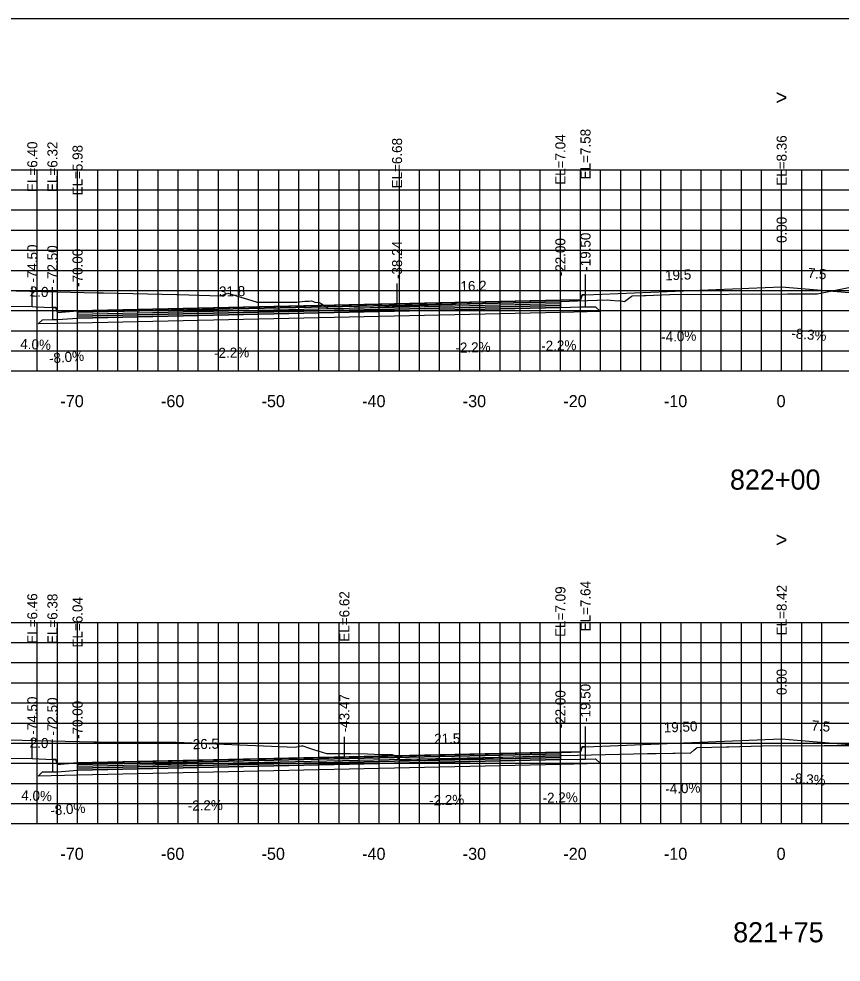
# Model space of a CAD drawing. Extents: x 1797419 to 1809236, y 248759 to 251512.
# Drawn here: x 1806295.2 to 1806376.9, y 250175.7 to 250269.4 of the extents above; entities that cross this region are included whole.
import ezdxf

# ---------------------------------------------------------------- set-up
doc = ezdxf.new("R2010")
doc.units = 0
for name, color, linetype in [('1', 7, 'Continuous'), ('10', 7, 'Continuous'), ('3', 7, 'Continuous'), ('4', 7, 'Continuous'), ('60', 7, 'Continuous'), ('BASE', 7, 'Continuous'), ('CL-CNST', 7, 'Continuous'), ('Level 62', 7, 'Continuous'), ('LOWER BINDER', 7, 'Continuous'), ('M-ROADS', 7, 'Continuous'), ('UPPER BINDER', 7, 'Continuous'), ('WEARING', 7, 'Continuous')]:
    doc.layers.add(name, color=color, linetype=linetype)

msp = doc.modelspace()

# ---------------------------------------------------------------- linework, layer by layer
for p, q in [((1806371.002, 250242.792), (1806371.002, 250244.792)), ((1806349.002, 250241.468), (1806349.002, 250243.468)), ((1806351.501, 250242.012), (1806351.501, 250244.012)), ((1806296.505, 250240.832), (1806296.505, 250242.832)), ((1806298.505, 250240.752), (1806298.505, 250242.752)), ((1806332.763, 250241.111), (1806332.763, 250243.111)), ((1806301.002, 250240.412), (1806301.002, 250242.412)), ((1806371.002, 250197.849), (1806371.002, 250199.849)), ((1806349.002, 250196.525), (1806349.002, 250198.525)), ((1806349.006, 250196.525), (1806349.006, 250198.525)), ((1806351.495, 250197.069), (1806351.495, 250199.069)), ((1806351.501, 250197.069), (1806351.501, 250199.069)), ((1806296.505, 250195.889), (1806296.505, 250197.889)), ((1806298.505, 250195.809), (1806298.505, 250197.809)), ((1806301.002, 250195.469), (1806301.002, 250197.469)), ((1806327.53, 250196.053), (1806327.53, 250198.053))]:
    msp.add_line(p, q)
for points in [[(1806221.002, 250079.432), (1806521.002, 250079.432), (1806521.002, 250269.432), (1806221.002, 250269.432)], [(1806351.501, 250242.012), (1806351.172, 250242.012), (1806351.002, 250241.512), (1806349.002, 250241.468), (1806349.002, 250240.748), (1806351.002, 250240.792), (1806351.501, 250240.792)], [(1806301.002, 250240.412), (1806299.002, 250240.252), (1806298.835, 250240.752), (1806298.505, 250240.752), (1806298.505, 250239.532), (1806299.002, 250239.532), (1806301.002, 250239.692)], [(1806351.501, 250197.069), (1806351.172, 250197.069), (1806351.002, 250196.569), (1806349.002, 250196.525), (1806349.002, 250195.805), (1806351.002, 250195.849), (1806351.501, 250195.849)], [(1806301.002, 250195.469), (1806299.002, 250195.309), (1806298.835, 250195.809), (1806298.505, 250195.809), (1806298.505, 250194.589), (1806299.002, 250194.589), (1806301.002, 250194.749)]]:
    msp.add_lwpolyline(points, close=True)
at = {"layer": '60'}
for p, q in [((1806221.002, 250234.432), (1806521.002, 250234.432)), ((1806301.002, 250234.372), (1806301.002, 250234.432)), ((1806311.002, 250234.372), (1806311.002, 250234.432)), ((1806321.002, 250234.372), (1806321.002, 250234.432)), ((1806331.002, 250234.372), (1806331.002, 250234.432)), ((1806341.002, 250234.372), (1806341.002, 250234.432)), ((1806351.002, 250234.372), (1806351.002, 250234.432)), ((1806361.002, 250234.372), (1806361.002, 250234.432)), ((1806371.002, 250234.372), (1806371.002, 250234.432)), ((1806221.002, 250189.432), (1806521.002, 250189.432)), ((1806301.002, 250189.372), (1806301.002, 250189.432)), ((1806311.002, 250189.372), (1806311.002, 250189.432)), ((1806321.002, 250189.372), (1806321.002, 250189.432)), ((1806331.002, 250189.372), (1806331.002, 250189.432)), ((1806341.002, 250189.372), (1806341.002, 250189.432)), ((1806351.002, 250189.372), (1806351.002, 250189.432)), ((1806361.002, 250189.372), (1806361.002, 250189.432)), ((1806371.002, 250189.372), (1806371.002, 250189.432))]:
    msp.add_line(p, q, dxfattribs=at)
at = {"layer": 'BASE'}
for points in [[(1806297.101, 250239.106), (1806297.505, 250239.51), (1806298.505, 250239.532), (1806299.002, 250239.532), (1806301.002, 250239.692), (1806349.002, 250240.748), (1806351.002, 250240.792), (1806351.501, 250240.792), (1806352.502, 250240.814), (1806352.98, 250240.335), (1806349.002, 250240.248), (1806301.002, 250239.192)], [(1806297.101, 250194.163), (1806297.505, 250194.567), (1806298.505, 250194.589), (1806299.002, 250194.589), (1806301.002, 250194.749), (1806349.002, 250195.805), (1806351.002, 250195.849), (1806351.501, 250195.849), (1806352.502, 250195.871), (1806352.98, 250195.393), (1806349.002, 250195.305), (1806301.002, 250194.249)]]:
    msp.add_lwpolyline(points, close=True, dxfattribs=at)
at = {"layer": 'CL-CNST'}
for points in [[(1806221.002, 250242.837), (1806288.503, 250240.977), (1806288.505, 250240.977), (1806289.505, 250240.937), (1806294.242, 250240.866), (1806296.505, 250240.832), (1806296.866, 250240.818), (1806298.505, 250240.752), (1806298.835, 250240.752), (1806298.973, 250240.338), (1806299.002, 250240.252), (1806299.4, 250240.284), (1806301.002, 250240.412), (1806332.763, 250241.111), (1806349.002, 250241.468), (1806349.821, 250241.486), (1806351.002, 250241.512), (1806351.144, 250241.931), (1806351.172, 250242.012), (1806351.322, 250242.012), (1806351.501, 250242.012), (1806371.002, 250242.792), (1806378.501, 250242.169)], [(1806289.505, 250195.994), (1806296.505, 250195.889), (1806298.505, 250195.809), (1806298.835, 250195.809), (1806298.954, 250195.452), (1806299.002, 250195.309), (1806299.005, 250195.309), (1806299.664, 250195.362), (1806301.002, 250195.469), (1806327.53, 250196.053), (1806349.002, 250196.525), (1806349.006, 250196.525), (1806350.085, 250196.549), (1806351.002, 250196.569), (1806351.112, 250196.894), (1806351.172, 250197.069), (1806351.495, 250197.069), (1806351.501, 250197.069), (1806352.319, 250197.102), (1806370.994, 250197.849), (1806371.002, 250197.849), (1806371.748, 250197.787), (1806378.501, 250197.227)]]:
    msp.add_lwpolyline(points, dxfattribs=at)
at = {"layer": 'Level 62'}
for p, q in [((1806221.002, 250254.432), (1806521.002, 250254.432)), ((1806297.002, 250234.432), (1806297.002, 250254.432)), ((1806299.002, 250234.432), (1806299.002, 250254.432)), ((1806301.002, 250234.432), (1806301.002, 250254.432)), ((1806303.002, 250234.432), (1806303.002, 250254.432)), ((1806305.002, 250234.432), (1806305.002, 250254.432)), ((1806307.002, 250234.432), (1806307.002, 250254.432)), ((1806309.002, 250234.432), (1806309.002, 250254.432)), ((1806311.002, 250234.432), (1806311.002, 250254.432)), ((1806313.002, 250234.432), (1806313.002, 250254.432)), ((1806315.002, 250234.432), (1806315.002, 250254.432)), ((1806317.002, 250234.432), (1806317.002, 250254.432)), ((1806319.002, 250234.432), (1806319.002, 250254.432)), ((1806321.002, 250234.432), (1806321.002, 250254.432)), ((1806323.002, 250234.432), (1806323.002, 250254.432)), ((1806325.002, 250234.432), (1806325.002, 250254.432)), ((1806327.002, 250234.432), (1806327.002, 250254.432)), ((1806329.002, 250234.432), (1806329.002, 250254.432)), ((1806331.002, 250234.432), (1806331.002, 250254.432)), ((1806333.002, 250234.432), (1806333.002, 250254.432)), ((1806335.002, 250234.432), (1806335.002, 250254.432)), ((1806337.002, 250234.432), (1806337.002, 250254.432)), ((1806339.002, 250234.432), (1806339.002, 250254.432)), ((1806341.002, 250234.432), (1806341.002, 250254.432)), ((1806343.002, 250234.432), (1806343.002, 250254.432)), ((1806345.002, 250234.432), (1806345.002, 250254.432)), ((1806347.002, 250234.432), (1806347.002, 250254.432)), ((1806349.002, 250234.432), (1806349.002, 250254.432)), ((1806351.002, 250234.432), (1806351.002, 250254.432)), ((1806353.002, 250234.432), (1806353.002, 250254.432)), ((1806355.002, 250234.432), (1806355.002, 250254.432)), ((1806357.002, 250234.432), (1806357.002, 250254.432)), ((1806359.002, 250234.432), (1806359.002, 250254.432)), ((1806361.002, 250234.432), (1806361.002, 250254.432)), ((1806363.002, 250234.432), (1806363.002, 250254.432)), ((1806365.002, 250234.432), (1806365.002, 250254.432)), ((1806367.002, 250234.432), (1806367.002, 250254.432)), ((1806369.002, 250234.432), (1806369.002, 250254.432)), ((1806371.002, 250234.432), (1806371.002, 250254.432)), ((1806373.002, 250234.432), (1806373.002, 250254.432)), ((1806375.002, 250234.432), (1806375.002, 250254.432)), ((1806221.002, 250252.432), (1806521.002, 250252.432)), ((1806221.002, 250250.432), (1806521.002, 250250.432)), ((1806221.002, 250248.432), (1806521.002, 250248.432)), ((1806221.002, 250246.432), (1806521.002, 250246.432)), ((1806221.002, 250244.432), (1806521.002, 250244.432)), ((1806221.002, 250242.432), (1806521.002, 250242.432)), ((1806221.002, 250240.432), (1806521.002, 250240.432)), ((1806221.002, 250238.432), (1806521.002, 250238.432)), ((1806221.002, 250236.432), (1806521.002, 250236.432)), ((1806221.002, 250234.432), (1806521.002, 250234.432)), ((1806221.002, 250209.432), (1806521.002, 250209.432)), ((1806297.002, 250189.432), (1806297.002, 250209.432)), ((1806299.002, 250189.432), (1806299.002, 250209.432)), ((1806301.002, 250189.432), (1806301.002, 250209.432)), ((1806303.002, 250189.432), (1806303.002, 250209.432)), ((1806305.002, 250189.432), (1806305.002, 250209.432)), ((1806307.002, 250189.432), (1806307.002, 250209.432)), ((1806309.002, 250189.432), (1806309.002, 250209.432)), ((1806311.002, 250189.432), (1806311.002, 250209.432)), ((1806313.002, 250189.432), (1806313.002, 250209.432)), ((1806315.002, 250189.432), (1806315.002, 250209.432)), ((1806317.002, 250189.432), (1806317.002, 250209.432)), ((1806319.002, 250189.432), (1806319.002, 250209.432)), ((1806321.002, 250189.432), (1806321.002, 250209.432)), ((1806323.002, 250189.432), (1806323.002, 250209.432)), ((1806325.002, 250189.432), (1806325.002, 250209.432)), ((1806327.002, 250189.432), (1806327.002, 250209.432)), ((1806329.002, 250189.432), (1806329.002, 250209.432)), ((1806331.002, 250189.432), (1806331.002, 250209.432)), ((1806333.002, 250189.432), (1806333.002, 250209.432)), ((1806335.002, 250189.432), (1806335.002, 250209.432)), ((1806337.002, 250189.432), (1806337.002, 250209.432)), ((1806339.002, 250189.432), (1806339.002, 250209.432)), ((1806341.002, 250189.432), (1806341.002, 250209.432)), ((1806343.002, 250189.432), (1806343.002, 250209.432)), ((1806345.002, 250189.432), (1806345.002, 250209.432)), ((1806347.002, 250189.432), (1806347.002, 250209.432)), ((1806349.002, 250189.432), (1806349.002, 250209.432)), ((1806351.002, 250189.432), (1806351.002, 250209.432)), ((1806353.002, 250189.432), (1806353.002, 250209.432)), ((1806355.002, 250189.432), (1806355.002, 250209.432)), ((1806357.002, 250189.432), (1806357.002, 250209.432)), ((1806359.002, 250189.432), (1806359.002, 250209.432)), ((1806361.002, 250189.432), (1806361.002, 250209.432)), ((1806363.002, 250189.432), (1806363.002, 250209.432)), ((1806365.002, 250189.432), (1806365.002, 250209.432)), ((1806367.002, 250189.432), (1806367.002, 250209.432)), ((1806369.002, 250189.432), (1806369.002, 250209.432)), ((1806371.002, 250189.432), (1806371.002, 250209.432)), ((1806373.002, 250189.432), (1806373.002, 250209.432)), ((1806375.002, 250189.432), (1806375.002, 250209.432)), ((1806221.002, 250207.432), (1806521.002, 250207.432)), ((1806221.002, 250205.432), (1806521.002, 250205.432)), ((1806221.002, 250203.432), (1806521.002, 250203.432)), ((1806221.002, 250201.432), (1806521.002, 250201.432)), ((1806221.002, 250199.432), (1806521.002, 250199.432)), ((1806221.002, 250197.432), (1806521.002, 250197.432)), ((1806221.002, 250195.432), (1806521.002, 250195.432)), ((1806221.002, 250193.432), (1806521.002, 250193.432)), ((1806221.002, 250191.432), (1806521.002, 250191.432)), ((1806221.002, 250189.432), (1806521.002, 250189.432))]:
    msp.add_line(p, q, dxfattribs=at)
at = {"layer": 'LOWER BINDER'}
for points in [[(1806301.002, 250239.882), (1806301.002, 250240.072), (1806349.002, 250241.128), (1806349.002, 250240.938)], [(1806301.002, 250239.692), (1806301.002, 250239.882), (1806349.002, 250240.938), (1806349.002, 250240.748)], [(1806301.002, 250194.939), (1806301.002, 250195.129), (1806349.002, 250196.185), (1806349.002, 250195.995)], [(1806301.002, 250194.749), (1806301.002, 250194.939), (1806349.002, 250195.995), (1806349.002, 250195.805)]]:
    msp.add_lwpolyline(points, close=True, dxfattribs=at)
at = {"layer": 'M-ROADS'}
for points in [[(1806292.134, 250242.457), (1806303.029, 250242.212), (1806303.596, 250242.191), (1806310.859, 250242.027), (1806311.011, 250242.028), (1806315.197, 250241.908), (1806315.88, 250242.132), (1806315.945, 250242.159), (1806316.376, 250242.023), (1806318.758, 250241.304), (1806318.819, 250241.271), (1806320.486, 250241.257), (1806320.768, 250241.257), (1806322.803, 250241.276), (1806323.607, 250241.377), (1806324.019, 250241.375), (1806324.251, 250241.392), (1806324.592, 250241.271), (1806325.014, 250241.233), (1806325.21, 250241.136), (1806325.752, 250240.761), (1806325.906, 250240.645), (1806326.839, 250240.644), (1806326.912, 250240.645), (1806327.027, 250240.648), (1806327.133, 250240.65), (1806327.18, 250240.65), (1806327.393, 250240.652), (1806327.516, 250240.653), (1806328.491, 250240.692), (1806330.084, 250240.745), (1806332.286, 250240.828), (1806335.847, 250240.958), (1806338.347, 250241.053), (1806338.586, 250241.062), (1806340.015, 250241.112), (1806346.608, 250241.256), (1806346.787, 250241.26), (1806346.835, 250241.261), (1806346.885, 250241.263), (1806346.938, 250241.262), (1806347.293, 250241.262), (1806347.389, 250241.262), (1806348.269, 250241.298), (1806350.715, 250241.393), (1806353.652, 250241.507), (1806353.976, 250241.48), (1806354.74, 250241.416), (1806354.755, 250241.415), (1806354.875, 250241.447), (1806355.394, 250241.345), (1806356.046, 250241.834), (1806356.131, 250241.896), (1806357.307, 250241.938), (1806357.403, 250241.941), (1806357.487, 250241.94), (1806359.876, 250242.019), (1806371.593, 250242.085), (1806373.499, 250242.112), (1806374.537, 250242.112), (1806378.513, 250242.889)], [(1806281.628, 250197.765), (1806295.48, 250197.714), (1806302.609, 250197.552), (1806302.878, 250197.554), (1806309.777, 250197.542), (1806309.79, 250197.542), (1806309.802, 250197.542), (1806310.191, 250197.542), (1806310.308, 250197.542), (1806310.811, 250197.519), (1806322.633, 250197.018), (1806323.081, 250197.119), (1806323.281, 250197.15), (1806323.391, 250197.167), (1806323.973, 250196.974), (1806324.462, 250196.813), (1806325.757, 250196.386), (1806328.122, 250196.385), (1806329.812, 250196.384), (1806331.218, 250196.313), (1806332.281, 250196.317), (1806332.289, 250196.315), (1806332.445, 250196.239), (1806332.545, 250196.17), (1806333.127, 250195.734), (1806333.56, 250195.734), (1806333.571, 250195.733), (1806333.624, 250195.733), (1806333.688, 250195.732), (1806333.708, 250195.732), (1806333.767, 250195.734), (1806333.868, 250195.736), (1806333.967, 250195.738), (1806333.998, 250195.737), (1806334.166, 250195.73), (1806334.411, 250195.721), (1806334.723, 250195.732), (1806334.972, 250195.748), (1806337.538, 250195.85), (1806339.813, 250195.922), (1806340.471, 250195.945), (1806340.473, 250195.945), (1806343.287, 250196.04), (1806347.222, 250196.174), (1806350.699, 250196.239), (1806357.669, 250196.388), (1806358.341, 250196.397), (1806358.537, 250196.396), (1806360.17, 250196.42), (1806360.379, 250196.424), (1806360.41, 250196.426), (1806361.971, 250196.466), (1806362.301, 250196.751), (1806362.601, 250196.997), (1806365.517, 250197.068), (1806365.748, 250197.068), (1806369.05, 250197.157), (1806375.232, 250197.182), (1806378.981, 250197.201)]]:
    msp.add_lwpolyline(points, dxfattribs=at)
at = {"layer": 'UPPER BINDER'}
for points in [[(1806349.002, 250241.318), (1806301.002, 250240.262), (1806301.002, 250240.072), (1806349.002, 250241.128)], [(1806349.002, 250196.375), (1806301.002, 250195.319), (1806301.002, 250195.129), (1806349.002, 250196.185)]]:
    msp.add_lwpolyline(points, close=True, dxfattribs=at)
at = {"layer": 'WEARING'}
for points in [[(1806349.002, 250241.468), (1806301.002, 250240.412), (1806301.002, 250240.262), (1806349.002, 250241.318)], [(1806349.002, 250196.525), (1806301.002, 250195.469), (1806301.002, 250195.319), (1806349.002, 250196.375)]]:
    msp.add_lwpolyline(points, close=True, dxfattribs=at)

# ---------------------------------------------------------------- texts
at = {"layer": '1'}
for s, p in [('822+00', (1806365.862, 250222.632)), ('821+75', (1806366.182, 250177.632))]:
    msp.add_text(s, height=2, dxfattribs=at).set_placement(p)
at = {"layer": '10'}
for s, p in [('-70', (1806299.298, 250230.832)), ('-60', (1806309.298, 250230.832)), ('-50', (1806319.298, 250230.832)), ('-40', (1806329.298, 250230.832)), ('-30', (1806339.298, 250230.832)), ('-20', (1806349.298, 250230.832)), ('-10', (1806359.298, 250230.832)), ('0', (1806370.501, 250230.832)), ('-70', (1806299.298, 250185.832)), ('-60', (1806309.298, 250185.832)), ('-50', (1806319.298, 250185.832)), ('-40', (1806329.298, 250185.832)), ('-30', (1806339.298, 250185.832)), ('-20', (1806349.298, 250185.832)), ('-10', (1806359.298, 250185.832)), ('0', (1806370.501, 250185.832))]:
    msp.add_text(s, height=1.2, dxfattribs=at).set_placement(p)
at = {"layer": '3'}
for s, p in [('EL=7.58', (1806352.001, 250253.477)), ('EL=6.68', (1806333.263, 250252.575)), ('EL=7.04', (1806349.502, 250252.933)), ('EL=8.36', (1806371.502, 250252.839)), ('EL=6.40', (1806297.005, 250252.218)), ('EL=6.32', (1806299.005, 250252.217)), ('EL=5.98', (1806301.502, 250251.877)), ('0.00', (1806371.502, 250247.154)), ('-19.50', (1806352.001, 250244.39)), ('-38.24', (1806333.263, 250243.567)), ('-22.00', (1806349.502, 250243.846)), ('-74.50', (1806297.005, 250243.21)), ('-72.50', (1806299.005, 250243.13)), ('-70.00', (1806301.502, 250242.79)), ('EL=7.64', (1806351.995, 250208.534)), ('EL=7.64', (1806352.001, 250208.534)), ('EL=6.62', (1806328.03, 250207.517)), ('EL=7.09', (1806349.502, 250207.99)), ('EL=7.09', (1806349.506, 250207.99)), ('EL=8.42', (1806371.502, 250208.145)), ('EL=6.46', (1806297.005, 250207.306)), ('EL=6.38', (1806299.005, 250207.274)), ('EL=6.04', (1806301.502, 250206.934)), ('0.00', (1806371.502, 250202.211)), ('-19.50', (1806351.995, 250199.534)), ('-43.47', (1806328.03, 250198.509)), ('-22.00', (1806349.502, 250198.903)), ('-22.00', (1806349.506, 250198.903)), ('-74.50', (1806297.005, 250198.267)), ('-72.50', (1806299.005, 250198.187)), ('-70.00', (1806301.502, 250197.847))]:
    msp.add_text(s, height=1, rotation=90, dxfattribs=at).set_placement(p)
at = {"layer": '4'}
for s, rotation, p in [('19.5', 2.29053, (1806359.429, 250243.43)), ('7.5', 355.25126, (1806373.564, 250243.683)), ('16.2', 1.26032, (1806339.079, 250242.35)), ('2.0', 357.70864, (1806296.233, 250241.843)), ('31.8', 1.26032, (1806315.079, 250241.822)), ('-4.0%', 2.29053, (1806359.044, 250237.31)), ('-8.3%', 355.25126, (1806371.937, 250237.697)), ('4.0%', 357.70864, (1806295.293, 250236.636)), ('-2.2%', 1.26032, (1806338.583, 250236.238)), ('-2.2%', 1.26011, (1806347.112, 250236.425)), ('-8.0%', 4.57321, (1806298.198, 250235.172)), ('-2.2%', 1.26032, (1806314.584, 250235.71)), ('19.50', 2.29053, (1806359.3, 250198.482)), ('7.5', 355.25885, (1806373.936, 250198.709)), ('21.5', 1.26032, (1806336.463, 250197.349)), ('2.0', 357.70975, (1806296.227, 250197.001)), ('26.5', 1.26032, (1806312.463, 250196.821)), ('-8.3%', 355.25885, (1806371.845, 250193.492)), ('-4.0%', 2.29053, (1806359.449, 250192.383)), ('4.0%', 357.70975, (1806295.393, 250191.765)), ('-2.2%', 1.26032, (1806335.967, 250191.237)), ('-2.2%', 1.26011, (1806347.247, 250191.485)), ('-8.0%', 4.57321, (1806298.33, 250190.239)), ('-2.2%', 1.26032, (1806311.967, 250190.709))]:
    msp.add_text(s, height=1, rotation=rotation, dxfattribs=at).set_placement(p)
at = {"layer": '60'}
for p in [(1806370.393, 250260.889), (1806370.393, 250216.921)]:
    msp.add_text('>', height=1.5, dxfattribs=at).set_placement(p)

doc.saveas('drawing.dxf')
